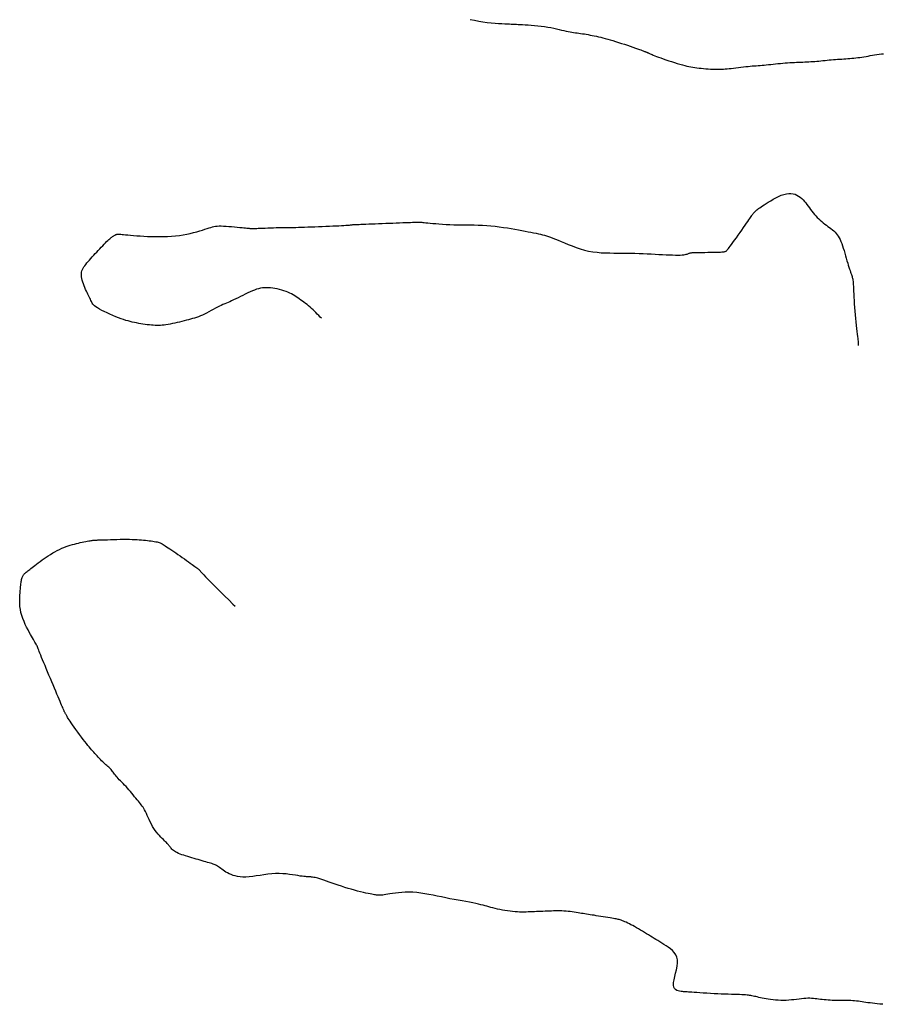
# Model space of a CAD drawing. Header units: millimetres. Extents: x 32690613 to 32693367, y 5343692 to 5344708.
# Tile 433 of 656: x 32692691 to 32692716, y 5344174 to 5344203. Entities that reach past the tile are written whole.
import ezdxf

# ---------------------------------------------------------------- set-up
doc = ezdxf.new("R2010")
doc.units = ezdxf.units.MM
doc.header["$LTSCALE"] = 20
doc.layers.add('02-DGM_HL_492.00', color=82, linetype='Continuous')
doc.layers.add('02-DGM_HL_492.50', color=92, linetype='Continuous')

msp = doc.modelspace()

# ---------------------------------------------------------------- linework, layer by layer
at = {"layer": '02-DGM_HL_492.00', "elevation": 492, "flags": 128}
msp.add_lwpolyline([(32692704.111, 5344203.103), (32692704.236, 5344203.075), (32692704.362, 5344203.05), (32692704.487, 5344203.03), (32692704.611, 5344203.013), (32692704.731, 5344203), (32692704.846, 5344202.99), (32692704.953, 5344202.983), (32692705.051, 5344202.977), (32692705.139, 5344202.973), (32692705.214, 5344202.969), (32692705.276, 5344202.967), (32692705.327, 5344202.964), (32692705.37, 5344202.962), (32692705.41, 5344202.96), (32692705.448, 5344202.957), (32692705.49, 5344202.955), (32692705.537, 5344202.952), (32692705.594, 5344202.95), (32692705.663, 5344202.946), (32692705.742, 5344202.942), (32692705.83, 5344202.937), (32692705.924, 5344202.931), (32692706.023, 5344202.923), (32692706.123, 5344202.914), (32692706.224, 5344202.903), (32692706.322, 5344202.89), (32692706.416, 5344202.875), (32692706.506, 5344202.859), (32692706.592, 5344202.841), (32692706.674, 5344202.822), (32692706.751, 5344202.804), (32692706.824, 5344202.786), (32692706.893, 5344202.77), (32692706.959, 5344202.755), (32692707.02, 5344202.742), (32692707.078, 5344202.731), (32692707.133, 5344202.721), (32692707.186, 5344202.713), (32692707.238, 5344202.706), (32692707.29, 5344202.699), (32692707.342, 5344202.692), (32692707.394, 5344202.684), (32692707.448, 5344202.676), (32692707.504, 5344202.668), (32692707.56, 5344202.658), (32692707.618, 5344202.648), (32692707.678, 5344202.637), (32692707.738, 5344202.625), (32692707.8, 5344202.613), (32692707.862, 5344202.599), (32692707.926, 5344202.585), (32692707.991, 5344202.569), (32692708.058, 5344202.552), (32692708.127, 5344202.534), (32692708.199, 5344202.514), (32692708.273, 5344202.493), (32692708.351, 5344202.47), (32692708.434, 5344202.445), (32692708.52, 5344202.418), (32692708.608, 5344202.389), (32692708.697, 5344202.36), (32692708.785, 5344202.331), (32692708.87, 5344202.302), (32692708.95, 5344202.275), (32692709.023, 5344202.25), (32692709.087, 5344202.227), (32692709.141, 5344202.208), (32692709.187, 5344202.192), (32692709.223, 5344202.179), (32692709.253, 5344202.168), (32692709.277, 5344202.158), (32692709.297, 5344202.151), (32692709.313, 5344202.144), (32692709.326, 5344202.139), (32692709.338, 5344202.134), (32692709.35, 5344202.129), (32692709.361, 5344202.125), (32692709.372, 5344202.12), (32692709.384, 5344202.115), (32692709.396, 5344202.109), (32692709.41, 5344202.103), (32692709.426, 5344202.095), (32692709.444, 5344202.087), (32692709.465, 5344202.077), (32692709.49, 5344202.065), (32692709.52, 5344202.052), (32692709.556, 5344202.037), (32692709.599, 5344202.02), (32692709.649, 5344202.001), (32692709.708, 5344201.979), (32692709.776, 5344201.954), (32692709.851, 5344201.928), (32692709.932, 5344201.901), (32692710.016, 5344201.873), (32692710.102, 5344201.845), (32692710.188, 5344201.818), (32692710.271, 5344201.792), (32692710.35, 5344201.769), (32692710.423, 5344201.748), (32692710.49, 5344201.73), (32692710.554, 5344201.714), (32692710.615, 5344201.701), (32692710.674, 5344201.689), (32692710.733, 5344201.678), (32692710.793, 5344201.669), (32692710.854, 5344201.661), (32692710.919, 5344201.653), (32692710.985, 5344201.646), (32692711.053, 5344201.64), (32692711.121, 5344201.634), (32692711.188, 5344201.629), (32692711.254, 5344201.625), (32692711.318, 5344201.622), (32692711.378, 5344201.62), (32692711.435, 5344201.619), (32692711.489, 5344201.618), (32692711.54, 5344201.618), (32692711.591, 5344201.62), (32692711.643, 5344201.622), (32692711.696, 5344201.626), (32692711.752, 5344201.631), (32692711.811, 5344201.637), (32692711.876, 5344201.644), (32692711.945, 5344201.652), (32692712.016, 5344201.661), (32692712.09, 5344201.67), (32692712.163, 5344201.679), (32692712.236, 5344201.688), (32692712.308, 5344201.696), (32692712.376, 5344201.703), (32692712.441, 5344201.71), (32692712.502, 5344201.715), (32692712.561, 5344201.72), (32692712.618, 5344201.724), (32692712.676, 5344201.728), (32692712.733, 5344201.732), (32692712.792, 5344201.737), (32692712.853, 5344201.742), (32692712.916, 5344201.749), (32692712.983, 5344201.756), (32692713.051, 5344201.763), (32692713.121, 5344201.771), (32692713.193, 5344201.779), (32692713.265, 5344201.787), (32692713.337, 5344201.794), (32692713.408, 5344201.8), (32692713.479, 5344201.806), (32692713.549, 5344201.811), (32692713.619, 5344201.815), (32692713.687, 5344201.819), (32692713.754, 5344201.822), (32692713.819, 5344201.825), (32692713.884, 5344201.828), (32692713.947, 5344201.831), (32692714.009, 5344201.833), (32692714.069, 5344201.835), (32692714.129, 5344201.838), (32692714.188, 5344201.841), (32692714.247, 5344201.844), (32692714.306, 5344201.848), (32692714.364, 5344201.852), (32692714.424, 5344201.857), (32692714.483, 5344201.862), (32692714.544, 5344201.868), (32692714.605, 5344201.875), (32692714.666, 5344201.881), (32692714.728, 5344201.888), (32692714.79, 5344201.894), (32692714.852, 5344201.901), (32692714.914, 5344201.906), (32692714.977, 5344201.911), (32692715.039, 5344201.916), (32692715.101, 5344201.92), (32692715.163, 5344201.923), (32692715.225, 5344201.927), (32692715.286, 5344201.931), (32692715.347, 5344201.935), (32692715.407, 5344201.939), (32692715.467, 5344201.945), (32692715.526, 5344201.95), (32692715.585, 5344201.957), (32692715.644, 5344201.964), (32692715.704, 5344201.971), (32692715.764, 5344201.98), (32692715.824, 5344201.99), (32692715.886, 5344202), (32692715.949, 5344202.012), (32692716.012, 5344202.023), (32692716.077, 5344202.035), (32692716.142, 5344202.046), (32692716.208, 5344202.057), (32692716.275, 5344202.065), (32692716.342, 5344202.072), (32692716.409, 5344202.076)], dxfattribs=at)
at = {"layer": '02-DGM_HL_492.50', "elevation": 492.5, "flags": 128}
for points in [[(32692699.68, 5344194.211), (32692699.645, 5344194.244), (32692699.601, 5344194.287), (32692699.558, 5344194.331), (32692699.516, 5344194.375), (32692699.475, 5344194.418), (32692699.433, 5344194.46), (32692699.39, 5344194.5), (32692699.346, 5344194.54), (32692699.301, 5344194.578), (32692699.255, 5344194.614), (32692699.209, 5344194.65), (32692699.162, 5344194.684), (32692699.115, 5344194.717), (32692699.068, 5344194.75), (32692699.022, 5344194.782), (32692698.976, 5344194.813), (32692698.931, 5344194.844), (32692698.885, 5344194.874), (32692698.838, 5344194.903), (32692698.789, 5344194.931), (32692698.738, 5344194.957), (32692698.684, 5344194.982), (32692698.627, 5344195.006), (32692698.566, 5344195.028), (32692698.501, 5344195.048), (32692698.435, 5344195.065), (32692698.367, 5344195.081), (32692698.299, 5344195.094), (32692698.231, 5344195.104), (32692698.164, 5344195.112), (32692698.1, 5344195.116), (32692698.039, 5344195.117), (32692697.98, 5344195.115), (32692697.923, 5344195.109), (32692697.866, 5344195.1), (32692697.809, 5344195.086), (32692697.75, 5344195.069), (32692697.689, 5344195.048), (32692697.626, 5344195.022), (32692697.558, 5344194.993), (32692697.488, 5344194.96), (32692697.416, 5344194.925), (32692697.343, 5344194.889), (32692697.271, 5344194.852), (32692697.2, 5344194.817), (32692697.133, 5344194.783), (32692697.069, 5344194.752), (32692697.01, 5344194.725), (32692696.955, 5344194.701), (32692696.903, 5344194.679), (32692696.852, 5344194.658), (32692696.802, 5344194.637), (32692696.752, 5344194.615), (32692696.699, 5344194.592), (32692696.645, 5344194.566), (32692696.586, 5344194.536), (32692696.525, 5344194.504), (32692696.461, 5344194.469), (32692696.396, 5344194.434), (32692696.331, 5344194.399), (32692696.265, 5344194.364), (32692696.201, 5344194.332), (32692696.138, 5344194.302), (32692696.078, 5344194.276), (32692696.019, 5344194.253), (32692695.962, 5344194.232), (32692695.905, 5344194.214), (32692695.848, 5344194.197), (32692695.789, 5344194.181), (32692695.729, 5344194.165), (32692695.665, 5344194.148), (32692695.599, 5344194.131), (32692695.53, 5344194.114), (32692695.459, 5344194.096), (32692695.388, 5344194.079), (32692695.317, 5344194.063), (32692695.248, 5344194.047), (32692695.18, 5344194.033), (32692695.116, 5344194.021), (32692695.056, 5344194.011), (32692694.999, 5344194.004), (32692694.945, 5344193.998), (32692694.892, 5344193.995), (32692694.84, 5344193.993), (32692694.787, 5344193.993), (32692694.734, 5344193.995), (32692694.679, 5344193.998), (32692694.621, 5344194.002), (32692694.561, 5344194.008), (32692694.499, 5344194.015), (32692694.435, 5344194.024), (32692694.371, 5344194.033), (32692694.307, 5344194.043), (32692694.243, 5344194.055), (32692694.179, 5344194.067), (32692694.116, 5344194.079), (32692694.054, 5344194.093), (32692693.992, 5344194.108), (32692693.928, 5344194.126), (32692693.861, 5344194.145), (32692693.792, 5344194.167), (32692693.719, 5344194.192), (32692693.642, 5344194.221), (32692693.559, 5344194.253), (32692693.474, 5344194.289), (32692693.387, 5344194.326), (32692693.301, 5344194.365), (32692693.219, 5344194.404), (32692693.142, 5344194.442), (32692693.073, 5344194.479), (32692693.014, 5344194.514), (32692692.966, 5344194.546), (32692692.929, 5344194.576), (32692692.9, 5344194.603), (32692692.878, 5344194.63), (32692692.861, 5344194.656), (32692692.847, 5344194.683), (32692692.835, 5344194.711), (32692692.822, 5344194.74), (32692692.807, 5344194.772), (32692692.79, 5344194.807), (32692692.772, 5344194.844), (32692692.752, 5344194.883), (32692692.731, 5344194.926), (32692692.71, 5344194.97), (32692692.687, 5344195.018), (32692692.664, 5344195.068), (32692692.642, 5344195.12), (32692692.619, 5344195.174), (32692692.599, 5344195.23), (32692692.58, 5344195.285), (32692692.563, 5344195.34), (32692692.55, 5344195.394), (32692692.541, 5344195.445), (32692692.537, 5344195.494), (32692692.537, 5344195.539), (32692692.543, 5344195.581), (32692692.554, 5344195.621), (32692692.569, 5344195.659), (32692692.589, 5344195.697), (32692692.612, 5344195.734), (32692692.639, 5344195.772), (32692692.67, 5344195.812), (32692692.704, 5344195.853), (32692692.741, 5344195.896), (32692692.78, 5344195.941), (32692692.821, 5344195.987), (32692692.863, 5344196.034), (32692692.907, 5344196.082), (32692692.951, 5344196.13), (32692692.996, 5344196.179), (32692693.041, 5344196.227), (32692693.086, 5344196.275), (32692693.13, 5344196.322), (32692693.172, 5344196.367), (32692693.213, 5344196.41), (32692693.252, 5344196.45), (32692693.289, 5344196.487), (32692693.322, 5344196.519), (32692693.353, 5344196.548), (32692693.381, 5344196.572), (32692693.406, 5344196.592), (32692693.428, 5344196.61), (32692693.449, 5344196.624), (32692693.468, 5344196.637), (32692693.485, 5344196.648), (32692693.501, 5344196.658), (32692693.516, 5344196.667), (32692693.529, 5344196.676), (32692693.543, 5344196.684), (32692693.556, 5344196.691), (32692693.568, 5344196.697), (32692693.581, 5344196.702), (32692693.594, 5344196.706), (32692693.607, 5344196.709), (32692693.621, 5344196.711), (32692693.637, 5344196.712), (32692693.656, 5344196.712), (32692693.68, 5344196.711), (32692693.71, 5344196.709), (32692693.748, 5344196.705), (32692693.795, 5344196.701), (32692693.852, 5344196.695), (32692693.92, 5344196.688), (32692693.999, 5344196.68), (32692694.088, 5344196.672), (32692694.184, 5344196.663), (32692694.287, 5344196.656), (32692694.396, 5344196.648), (32692694.509, 5344196.643), (32692694.625, 5344196.639), (32692694.744, 5344196.636), (32692694.863, 5344196.636), (32692694.983, 5344196.639), (32692695.103, 5344196.644), (32692695.222, 5344196.651), (32692695.339, 5344196.662), (32692695.454, 5344196.675), (32692695.566, 5344196.691), (32692695.675, 5344196.711), (32692695.779, 5344196.734), (32692695.879, 5344196.758), (32692695.973, 5344196.783), (32692696.061, 5344196.808), (32692696.142, 5344196.833), (32692696.216, 5344196.857), (32692696.282, 5344196.878), (32692696.34, 5344196.897), (32692696.391, 5344196.913), (32692696.439, 5344196.927), (32692696.484, 5344196.937), (32692696.531, 5344196.945), (32692696.58, 5344196.951), (32692696.634, 5344196.954), (32692696.696, 5344196.954), (32692696.766, 5344196.952), (32692696.844, 5344196.948), (32692696.926, 5344196.942), (32692697.01, 5344196.935), (32692697.094, 5344196.928), (32692697.175, 5344196.92), (32692697.251, 5344196.913), (32692697.318, 5344196.906), (32692697.376, 5344196.9), (32692697.425, 5344196.895), (32692697.465, 5344196.891), (32692697.499, 5344196.887), (32692697.528, 5344196.885), (32692697.552, 5344196.883), (32692697.574, 5344196.881), (32692697.593, 5344196.881), (32692697.613, 5344196.88), (32692697.633, 5344196.88), (32692697.656, 5344196.88), (32692697.683, 5344196.881), (32692697.716, 5344196.882), (32692697.755, 5344196.883), (32692697.802, 5344196.885), (32692697.859, 5344196.887), (32692697.927, 5344196.89), (32692698.003, 5344196.893), (32692698.084, 5344196.896), (32692698.168, 5344196.899), (32692698.252, 5344196.902), (32692698.333, 5344196.904), (32692698.408, 5344196.906), (32692698.475, 5344196.908), (32692698.531, 5344196.909), (32692698.579, 5344196.909), (32692698.621, 5344196.909), (32692698.66, 5344196.909), (32692698.699, 5344196.909), (32692698.742, 5344196.909), (32692698.79, 5344196.91), (32692698.847, 5344196.911), (32692698.915, 5344196.912), (32692698.994, 5344196.915), (32692699.081, 5344196.918), (32692699.175, 5344196.921), (32692699.275, 5344196.925), (32692699.38, 5344196.929), (32692699.488, 5344196.933), (32692699.597, 5344196.937), (32692699.706, 5344196.941), (32692699.813, 5344196.946), (32692699.918, 5344196.95), (32692700.018, 5344196.954), (32692700.113, 5344196.958), (32692700.2, 5344196.962), (32692700.278, 5344196.966), (32692700.346, 5344196.969), (32692700.403, 5344196.973), (32692700.449, 5344196.976), (32692700.487, 5344196.979), (32692700.518, 5344196.982), (32692700.543, 5344196.985), (32692700.564, 5344196.987), (32692700.582, 5344196.989), (32692700.598, 5344196.991), (32692700.615, 5344196.993), (32692700.634, 5344196.994), (32692700.656, 5344196.996), (32692700.682, 5344196.997), (32692700.714, 5344196.998), (32692700.753, 5344197), (32692700.8, 5344197.002), (32692700.857, 5344197.004), (32692700.925, 5344197.007), (32692701.002, 5344197.01), (32692701.088, 5344197.013), (32692701.181, 5344197.017), (32692701.28, 5344197.021), (32692701.382, 5344197.025), (32692701.488, 5344197.029), (32692701.595, 5344197.033), (32692701.701, 5344197.037), (32692701.807, 5344197.041), (32692701.909, 5344197.045), (32692702.008, 5344197.049), (32692702.101, 5344197.053), (32692702.187, 5344197.056), (32692702.264, 5344197.059), (32692702.332, 5344197.062), (32692702.389, 5344197.064), (32692702.437, 5344197.066), (32692702.475, 5344197.067), (32692702.507, 5344197.068), (32692702.533, 5344197.069), (32692702.555, 5344197.069), (32692702.574, 5344197.069), (32692702.591, 5344197.069), (32692702.608, 5344197.068), (32692702.626, 5344197.067), (32692702.647, 5344197.066), (32692702.672, 5344197.063), (32692702.703, 5344197.061), (32692702.741, 5344197.057), (32692702.788, 5344197.052), (32692702.845, 5344197.046), (32692702.913, 5344197.039), (32692702.993, 5344197.031), (32692703.081, 5344197.023), (32692703.177, 5344197.015), (32692703.28, 5344197.007), (32692703.389, 5344197), (32692703.502, 5344196.994), (32692703.619, 5344196.99), (32692703.737, 5344196.988), (32692703.857, 5344196.987), (32692703.978, 5344196.986), (32692704.101, 5344196.986), (32692704.225, 5344196.985), (32692704.349, 5344196.982), (32692704.474, 5344196.978), (32692704.599, 5344196.97), (32692704.725, 5344196.96), (32692704.849, 5344196.946), (32692704.973, 5344196.93), (32692705.094, 5344196.913), (32692705.213, 5344196.894), (32692705.328, 5344196.874), (32692705.439, 5344196.855), (32692705.545, 5344196.835), (32692705.645, 5344196.817), (32692705.74, 5344196.8), (32692705.829, 5344196.783), (32692705.913, 5344196.767), (32692705.992, 5344196.752), (32692706.067, 5344196.737), (32692706.136, 5344196.722), (32692706.202, 5344196.707), (32692706.263, 5344196.692), (32692706.322, 5344196.676), (32692706.38, 5344196.659), (32692706.439, 5344196.64), (32692706.502, 5344196.618), (32692706.569, 5344196.592), (32692706.642, 5344196.563), (32692706.724, 5344196.529), (32692706.816, 5344196.491), (32692706.916, 5344196.448), (32692707.024, 5344196.404), (32692707.138, 5344196.359), (32692707.257, 5344196.315), (32692707.38, 5344196.275), (32692707.505, 5344196.238), (32692707.631, 5344196.208), (32692707.757, 5344196.186), (32692707.883, 5344196.17), (32692708.009, 5344196.159), (32692708.134, 5344196.153), (32692708.259, 5344196.15), (32692708.384, 5344196.149), (32692708.509, 5344196.149), (32692708.634, 5344196.149), (32692708.76, 5344196.148), (32692708.884, 5344196.145), (32692709.009, 5344196.141), (32692709.132, 5344196.137), (32692709.254, 5344196.131), (32692709.374, 5344196.126), (32692709.493, 5344196.12), (32692709.609, 5344196.114), (32692709.722, 5344196.108), (32692709.832, 5344196.103), (32692709.937, 5344196.098), (32692710.037, 5344196.094), (32692710.13, 5344196.091), (32692710.216, 5344196.089), (32692710.293, 5344196.089), (32692710.36, 5344196.09), (32692710.418, 5344196.094), (32692710.466, 5344196.098), (32692710.506, 5344196.105), (32692710.538, 5344196.112), (32692710.565, 5344196.119), (32692710.587, 5344196.127), (32692710.605, 5344196.134), (32692710.621, 5344196.141), (32692710.636, 5344196.146), (32692710.651, 5344196.151), (32692710.668, 5344196.155), (32692710.69, 5344196.158), (32692710.717, 5344196.161), (32692710.752, 5344196.163), (32692710.797, 5344196.165), (32692710.853, 5344196.166), (32692710.922, 5344196.167), (32692711.001, 5344196.168), (32692711.086, 5344196.169), (32692711.174, 5344196.17), (32692711.263, 5344196.171), (32692711.348, 5344196.172), (32692711.427, 5344196.173), (32692711.496, 5344196.175), (32692711.553, 5344196.177), (32692711.598, 5344196.18), (32692711.634, 5344196.183), (32692711.661, 5344196.187), (32692711.682, 5344196.191), (32692711.697, 5344196.196), (32692711.71, 5344196.202), (32692711.721, 5344196.209), (32692711.732, 5344196.217), (32692711.744, 5344196.227), (32692711.757, 5344196.241), (32692711.774, 5344196.259), (32692711.794, 5344196.283), (32692711.818, 5344196.314), (32692711.848, 5344196.353), (32692711.884, 5344196.402), (32692711.927, 5344196.461), (32692711.975, 5344196.528), (32692712.027, 5344196.601), (32692712.081, 5344196.678), (32692712.136, 5344196.756), (32692712.19, 5344196.833), (32692712.241, 5344196.906), (32692712.288, 5344196.974), (32692712.33, 5344197.035), (32692712.366, 5344197.088), (32692712.397, 5344197.134), (32692712.424, 5344197.174), (32692712.447, 5344197.209), (32692712.467, 5344197.239), (32692712.484, 5344197.265), (32692712.5, 5344197.287), (32692712.514, 5344197.307), (32692712.528, 5344197.324), (32692712.54, 5344197.34), (32692712.553, 5344197.355), (32692712.567, 5344197.369), (32692712.582, 5344197.383), (32692712.598, 5344197.398), (32692712.617, 5344197.414), (32692712.638, 5344197.431), (32692712.663, 5344197.45), (32692712.691, 5344197.472), (32692712.724, 5344197.495), (32692712.762, 5344197.522), (32692712.806, 5344197.552), (32692712.856, 5344197.586), (32692712.913, 5344197.623), (32692712.978, 5344197.664), (32692713.049, 5344197.707), (32692713.124, 5344197.751), (32692713.202, 5344197.794), (32692713.282, 5344197.833), (32692713.362, 5344197.867), (32692713.44, 5344197.895), (32692713.516, 5344197.914), (32692713.587, 5344197.923), (32692713.653, 5344197.922), (32692713.715, 5344197.913), (32692713.774, 5344197.896), (32692713.828, 5344197.873), (32692713.879, 5344197.843), (32692713.927, 5344197.809), (32692713.972, 5344197.771), (32692714.014, 5344197.729), (32692714.054, 5344197.685), (32692714.091, 5344197.639), (32692714.128, 5344197.591), (32692714.164, 5344197.542), (32692714.2, 5344197.493), (32692714.236, 5344197.443), (32692714.273, 5344197.394), (32692714.311, 5344197.346), (32692714.351, 5344197.299), (32692714.392, 5344197.253), (32692714.434, 5344197.208), (32692714.477, 5344197.165), (32692714.521, 5344197.123), (32692714.567, 5344197.083), (32692714.613, 5344197.046), (32692714.659, 5344197.01), (32692714.706, 5344196.976), (32692714.753, 5344196.943), (32692714.798, 5344196.91), (32692714.843, 5344196.877), (32692714.886, 5344196.844), (32692714.926, 5344196.809), (32692714.964, 5344196.772), (32692714.999, 5344196.733), (32692715.03, 5344196.692), (32692715.06, 5344196.647), (32692715.087, 5344196.599), (32692715.113, 5344196.547), (32692715.137, 5344196.491), (32692715.161, 5344196.43), (32692715.185, 5344196.365), (32692715.208, 5344196.295), (32692715.231, 5344196.221), (32692715.254, 5344196.145), (32692715.276, 5344196.068), (32692715.298, 5344195.992), (32692715.319, 5344195.919), (32692715.34, 5344195.849), (32692715.359, 5344195.784), (32692715.377, 5344195.725), (32692715.394, 5344195.673), (32692715.41, 5344195.625), (32692715.425, 5344195.583), (32692715.438, 5344195.545), (32692715.45, 5344195.511), (32692715.461, 5344195.479), (32692715.47, 5344195.45), (32692715.478, 5344195.423), (32692715.485, 5344195.396), (32692715.49, 5344195.368), (32692715.495, 5344195.337), (32692715.499, 5344195.301), (32692715.503, 5344195.26), (32692715.506, 5344195.212), (32692715.509, 5344195.154), (32692715.513, 5344195.087), (32692715.517, 5344195.01), (32692715.521, 5344194.925), (32692715.526, 5344194.833), (32692715.531, 5344194.736), (32692715.537, 5344194.634), (32692715.545, 5344194.528), (32692715.553, 5344194.42), (32692715.563, 5344194.311), (32692715.573, 5344194.203), (32692715.584, 5344194.097), (32692715.595, 5344193.995), (32692715.606, 5344193.899), (32692715.616, 5344193.811), (32692715.625, 5344193.731), (32692715.633, 5344193.663), (32692715.64, 5344193.607), (32692715.645, 5344193.562), (32692715.648, 5344193.526), (32692715.651, 5344193.499), (32692715.653, 5344193.477), (32692715.654, 5344193.461), (32692715.654, 5344193.448), (32692715.655, 5344193.436), (32692715.655, 5344193.425), (32692715.656, 5344193.411), (32692715.657, 5344193.395), (32692715.657, 5344193.394)], [(32692716.382, 5344173.791), (32692716.3, 5344173.8), (32692716.222, 5344173.808), (32692716.147, 5344173.816), (32692716.076, 5344173.823), (32692716.009, 5344173.83), (32692715.944, 5344173.838), (32692715.883, 5344173.846), (32692715.824, 5344173.855), (32692715.767, 5344173.864), (32692715.712, 5344173.872), (32692715.657, 5344173.88), (32692715.602, 5344173.887), (32692715.547, 5344173.894), (32692715.492, 5344173.898), (32692715.435, 5344173.902), (32692715.376, 5344173.904), (32692715.316, 5344173.905), (32692715.256, 5344173.905), (32692715.195, 5344173.905), (32692715.133, 5344173.905), (32692715.07, 5344173.905), (32692715.008, 5344173.905), (32692714.945, 5344173.907), (32692714.883, 5344173.909), (32692714.821, 5344173.912), (32692714.76, 5344173.916), (32692714.7, 5344173.92), (32692714.641, 5344173.925), (32692714.584, 5344173.931), (32692714.529, 5344173.937), (32692714.475, 5344173.944), (32692714.423, 5344173.95), (32692714.372, 5344173.957), (32692714.32, 5344173.962), (32692714.268, 5344173.966), (32692714.213, 5344173.969), (32692714.156, 5344173.969), (32692714.096, 5344173.967), (32692714.031, 5344173.962), (32692713.963, 5344173.955), (32692713.892, 5344173.947), (32692713.818, 5344173.937), (32692713.742, 5344173.928), (32692713.665, 5344173.92), (32692713.586, 5344173.913), (32692713.506, 5344173.909), (32692713.427, 5344173.907), (32692713.348, 5344173.908), (32692713.27, 5344173.912), (32692713.193, 5344173.917), (32692713.119, 5344173.924), (32692713.047, 5344173.933), (32692712.978, 5344173.943), (32692712.913, 5344173.953), (32692712.852, 5344173.964), (32692712.796, 5344173.975), (32692712.743, 5344173.987), (32692712.693, 5344173.998), (32692712.647, 5344174.009), (32692712.604, 5344174.019), (32692712.564, 5344174.028), (32692712.526, 5344174.037), (32692712.491, 5344174.045), (32692712.457, 5344174.051), (32692712.422, 5344174.057), (32692712.385, 5344174.062), (32692712.346, 5344174.066), (32692712.301, 5344174.07), (32692712.25, 5344174.074), (32692712.192, 5344174.076), (32692712.125, 5344174.079), (32692712.05, 5344174.082), (32692711.967, 5344174.084), (32692711.878, 5344174.087), (32692711.783, 5344174.09), (32692711.683, 5344174.093), (32692711.58, 5344174.097), (32692711.473, 5344174.102), (32692711.364, 5344174.107), (32692711.254, 5344174.113), (32692711.147, 5344174.12), (32692711.042, 5344174.126), (32692710.944, 5344174.133), (32692710.853, 5344174.139), (32692710.772, 5344174.145), (32692710.703, 5344174.15), (32692710.647, 5344174.154), (32692710.602, 5344174.157), (32692710.565, 5344174.159), (32692710.535, 5344174.162), (32692710.508, 5344174.164), (32692710.481, 5344174.165), (32692710.453, 5344174.167), (32692710.421, 5344174.17), (32692710.383, 5344174.173), (32692710.34, 5344174.178), (32692710.297, 5344174.188), (32692710.254, 5344174.204), (32692710.216, 5344174.227), (32692710.184, 5344174.261), (32692710.162, 5344174.306), (32692710.153, 5344174.364), (32692710.157, 5344174.437), (32692710.172, 5344174.523), (32692710.195, 5344174.617), (32692710.22, 5344174.717), (32692710.245, 5344174.82), (32692710.265, 5344174.922), (32692710.276, 5344175.021), (32692710.274, 5344175.112), (32692710.256, 5344175.195), (32692710.224, 5344175.268), (32692710.18, 5344175.333), (32692710.127, 5344175.391), (32692710.067, 5344175.444), (32692710.003, 5344175.491), (32692709.937, 5344175.534), (32692709.872, 5344175.575), (32692709.809, 5344175.613), (32692709.749, 5344175.65), (32692709.691, 5344175.685), (32692709.635, 5344175.72), (32692709.579, 5344175.754), (32692709.524, 5344175.788), (32692709.468, 5344175.822), (32692709.411, 5344175.857), (32692709.352, 5344175.893), (32692709.293, 5344175.929), (32692709.233, 5344175.965), (32692709.173, 5344176.001), (32692709.113, 5344176.036), (32692709.055, 5344176.07), (32692708.998, 5344176.103), (32692708.944, 5344176.133), (32692708.892, 5344176.161), (32692708.843, 5344176.187), (32692708.796, 5344176.21), (32692708.752, 5344176.231), (32692708.711, 5344176.249), (32692708.673, 5344176.266), (32692708.637, 5344176.28), (32692708.604, 5344176.292), (32692708.573, 5344176.303), (32692708.544, 5344176.311), (32692708.515, 5344176.319), (32692708.485, 5344176.326), (32692708.452, 5344176.332), (32692708.415, 5344176.339), (32692708.372, 5344176.346), (32692708.324, 5344176.354), (32692708.268, 5344176.363), (32692708.205, 5344176.373), (32692708.138, 5344176.383), (32692708.068, 5344176.394), (32692707.997, 5344176.406), (32692707.926, 5344176.417), (32692707.857, 5344176.428), (32692707.792, 5344176.439), (32692707.732, 5344176.448), (32692707.676, 5344176.457), (32692707.623, 5344176.466), (32692707.572, 5344176.474), (32692707.523, 5344176.482), (32692707.474, 5344176.489), (32692707.424, 5344176.497), (32692707.373, 5344176.506), (32692707.319, 5344176.514), (32692707.263, 5344176.523), (32692707.205, 5344176.531), (32692707.145, 5344176.54), (32692707.085, 5344176.548), (32692707.023, 5344176.554), (32692706.96, 5344176.56), (32692706.898, 5344176.565), (32692706.835, 5344176.568), (32692706.772, 5344176.57), (32692706.71, 5344176.57), (32692706.647, 5344176.57), (32692706.585, 5344176.568), (32692706.522, 5344176.567), (32692706.46, 5344176.564), (32692706.397, 5344176.562), (32692706.335, 5344176.56), (32692706.273, 5344176.557), (32692706.21, 5344176.555), (32692706.148, 5344176.552), (32692706.085, 5344176.55), (32692706.023, 5344176.547), (32692705.96, 5344176.545), (32692705.898, 5344176.542), (32692705.835, 5344176.54), (32692705.772, 5344176.538), (32692705.709, 5344176.537), (32692705.644, 5344176.536), (32692705.579, 5344176.537), (32692705.511, 5344176.539), (32692705.441, 5344176.543), (32692705.369, 5344176.55), (32692705.295, 5344176.558), (32692705.219, 5344176.569), (32692705.142, 5344176.582), (32692705.065, 5344176.596), (32692704.99, 5344176.611), (32692704.917, 5344176.627), (32692704.847, 5344176.644), (32692704.781, 5344176.66), (32692704.72, 5344176.676), (32692704.663, 5344176.692), (32692704.606, 5344176.708), (32692704.549, 5344176.724), (32692704.49, 5344176.74), (32692704.426, 5344176.756), (32692704.355, 5344176.773), (32692704.276, 5344176.79), (32692704.187, 5344176.808), (32692704.088, 5344176.827), (32692703.982, 5344176.846), (32692703.87, 5344176.867), (32692703.752, 5344176.888), (32692703.63, 5344176.91), (32692703.505, 5344176.934), (32692703.38, 5344176.959), (32692703.254, 5344176.985), (32692703.128, 5344177.011), (32692703.003, 5344177.037), (32692702.879, 5344177.061), (32692702.756, 5344177.083), (32692702.635, 5344177.102), (32692702.516, 5344177.116), (32692702.4, 5344177.125), (32692702.287, 5344177.128), (32692702.177, 5344177.125), (32692702.073, 5344177.119), (32692701.973, 5344177.11), (32692701.881, 5344177.099), (32692701.796, 5344177.086), (32692701.719, 5344177.074), (32692701.652, 5344177.064), (32692701.595, 5344177.055), (32692701.547, 5344177.048), (32692701.506, 5344177.043), (32692701.472, 5344177.04), (32692701.442, 5344177.038), (32692701.416, 5344177.037), (32692701.392, 5344177.037), (32692701.369, 5344177.038), (32692701.346, 5344177.04), (32692701.321, 5344177.042), (32692701.293, 5344177.045), (32692701.261, 5344177.05), (32692701.224, 5344177.056), (32692701.182, 5344177.064), (32692701.131, 5344177.074), (32692701.073, 5344177.087), (32692701.005, 5344177.102), (32692700.929, 5344177.12), (32692700.847, 5344177.14), (32692700.758, 5344177.163), (32692700.665, 5344177.187), (32692700.57, 5344177.213), (32692700.472, 5344177.242), (32692700.373, 5344177.271), (32692700.276, 5344177.303), (32692700.18, 5344177.335), (32692700.086, 5344177.367), (32692699.996, 5344177.398), (32692699.911, 5344177.429), (32692699.83, 5344177.457), (32692699.756, 5344177.483), (32692699.689, 5344177.506), (32692699.629, 5344177.524), (32692699.577, 5344177.54), (32692699.531, 5344177.552), (32692699.49, 5344177.561), (32692699.453, 5344177.568), (32692699.42, 5344177.574), (32692699.389, 5344177.577), (32692699.361, 5344177.58), (32692699.333, 5344177.581), (32692699.304, 5344177.583), (32692699.274, 5344177.584), (32692699.241, 5344177.586), (32692699.203, 5344177.59), (32692699.16, 5344177.594), (32692699.109, 5344177.601), (32692699.051, 5344177.609), (32692698.983, 5344177.621), (32692698.907, 5344177.633), (32692698.823, 5344177.647), (32692698.732, 5344177.659), (32692698.635, 5344177.67), (32692698.532, 5344177.678), (32692698.425, 5344177.682), (32692698.314, 5344177.681), (32692698.201, 5344177.673), (32692698.085, 5344177.661), (32692697.97, 5344177.646), (32692697.856, 5344177.629), (32692697.743, 5344177.613), (32692697.635, 5344177.598), (32692697.531, 5344177.586), (32692697.434, 5344177.579), (32692697.344, 5344177.579), (32692697.261, 5344177.584), (32692697.185, 5344177.595), (32692697.115, 5344177.61), (32692697.051, 5344177.628), (32692696.992, 5344177.65), (32692696.937, 5344177.674), (32692696.887, 5344177.7), (32692696.841, 5344177.727), (32692696.799, 5344177.754), (32692696.759, 5344177.781), (32692696.722, 5344177.808), (32692696.686, 5344177.834), (32692696.653, 5344177.858), (32692696.62, 5344177.881), (32692696.588, 5344177.902), (32692696.556, 5344177.921), (32692696.523, 5344177.937), (32692696.49, 5344177.951), (32692696.455, 5344177.965), (32692696.418, 5344177.977), (32692696.379, 5344177.99), (32692696.337, 5344178.002), (32692696.291, 5344178.016), (32692696.242, 5344178.03), (32692696.189, 5344178.045), (32692696.133, 5344178.062), (32692696.075, 5344178.079), (32692696.015, 5344178.096), (32692695.953, 5344178.114), (32692695.891, 5344178.132), (32692695.827, 5344178.151), (32692695.764, 5344178.169), (32692695.702, 5344178.187), (32692695.641, 5344178.206), (32692695.582, 5344178.225), (32692695.526, 5344178.244), (32692695.473, 5344178.263), (32692695.424, 5344178.283), (32692695.381, 5344178.304), (32692695.342, 5344178.325), (32692695.309, 5344178.346), (32692695.28, 5344178.368), (32692695.254, 5344178.39), (32692695.232, 5344178.411), (32692695.212, 5344178.433), (32692695.194, 5344178.454), (32692695.177, 5344178.475), (32692695.161, 5344178.495), (32692695.145, 5344178.514), (32692695.128, 5344178.534), (32692695.11, 5344178.555), (32692695.09, 5344178.577), (32692695.067, 5344178.602), (32692695.042, 5344178.628), (32692695.012, 5344178.658), (32692694.979, 5344178.691), (32692694.942, 5344178.727), (32692694.903, 5344178.767), (32692694.861, 5344178.811), (32692694.819, 5344178.858), (32692694.777, 5344178.909), (32692694.735, 5344178.965), (32692694.695, 5344179.024), (32692694.658, 5344179.086), (32692694.622, 5344179.152), (32692694.589, 5344179.219), (32692694.557, 5344179.286), (32692694.527, 5344179.351), (32692694.499, 5344179.414), (32692694.472, 5344179.473), (32692694.446, 5344179.527), (32692694.421, 5344179.574), (32692694.397, 5344179.617), (32692694.372, 5344179.655), (32692694.347, 5344179.691), (32692694.321, 5344179.725), (32692694.293, 5344179.759), (32692694.264, 5344179.795), (32692694.233, 5344179.834), (32692694.198, 5344179.876), (32692694.162, 5344179.922), (32692694.123, 5344179.97), (32692694.083, 5344180.02), (32692694.041, 5344180.071), (32692693.999, 5344180.122), (32692693.955, 5344180.172), (32692693.912, 5344180.222), (32692693.868, 5344180.269), (32692693.825, 5344180.314), (32692693.783, 5344180.358), (32692693.743, 5344180.399), (32692693.704, 5344180.439), (32692693.667, 5344180.476), (32692693.633, 5344180.513), (32692693.602, 5344180.547), (32692693.575, 5344180.58), (32692693.55, 5344180.611), (32692693.528, 5344180.641), (32692693.507, 5344180.67), (32692693.487, 5344180.697), (32692693.468, 5344180.724), (32692693.448, 5344180.749), (32692693.427, 5344180.774), (32692693.404, 5344180.797), (32692693.38, 5344180.821), (32692693.354, 5344180.844), (32692693.327, 5344180.868), (32692693.299, 5344180.893), (32692693.269, 5344180.919), (32692693.238, 5344180.946), (32692693.207, 5344180.975), (32692693.174, 5344181.007), (32692693.141, 5344181.04), (32692693.107, 5344181.075), (32692693.073, 5344181.111), (32692693.039, 5344181.148), (32692693.005, 5344181.185), (32692692.972, 5344181.222), (32692692.939, 5344181.258), (32692692.906, 5344181.294), (32692692.874, 5344181.33), (32692692.841, 5344181.368), (32692692.807, 5344181.408), (32692692.771, 5344181.45), (32692692.732, 5344181.497), (32692692.69, 5344181.55), (32692692.644, 5344181.608), (32692692.595, 5344181.674), (32692692.541, 5344181.744), (32692692.487, 5344181.818), (32692692.432, 5344181.894), (32692692.378, 5344181.968), (32692692.326, 5344182.04), (32692692.279, 5344182.106), (32692692.237, 5344182.166), (32692692.202, 5344182.218), (32692692.173, 5344182.261), (32692692.149, 5344182.298), (32692692.129, 5344182.329), (32692692.114, 5344182.354), (32692692.101, 5344182.376), (32692692.091, 5344182.394), (32692692.082, 5344182.41), (32692692.074, 5344182.425), (32692692.066, 5344182.439), (32692692.059, 5344182.452), (32692692.052, 5344182.465), (32692692.045, 5344182.479), (32692692.038, 5344182.493), (32692692.031, 5344182.508), (32692692.023, 5344182.525), (32692692.015, 5344182.543), (32692692.005, 5344182.564), (32692691.995, 5344182.589), (32692691.982, 5344182.619), (32692691.967, 5344182.654), (32692691.95, 5344182.695), (32692691.929, 5344182.744), (32692691.905, 5344182.801), (32692691.878, 5344182.867), (32692691.846, 5344182.941), (32692691.812, 5344183.022), (32692691.776, 5344183.109), (32692691.738, 5344183.2), (32692691.698, 5344183.295), (32692691.657, 5344183.392), (32692691.616, 5344183.49), (32692691.574, 5344183.588), (32692691.534, 5344183.686), (32692691.494, 5344183.78), (32692691.456, 5344183.872), (32692691.42, 5344183.958), (32692691.386, 5344184.039), (32692691.356, 5344184.113), (32692691.329, 5344184.179), (32692691.306, 5344184.237), (32692691.287, 5344184.286), (32692691.27, 5344184.328), (32692691.256, 5344184.365), (32692691.243, 5344184.398), (32692691.231, 5344184.428), (32692691.218, 5344184.456), (32692691.205, 5344184.483), (32692691.191, 5344184.511), (32692691.175, 5344184.541), (32692691.157, 5344184.573), (32692691.136, 5344184.609), (32692691.113, 5344184.648), (32692691.087, 5344184.693), (32692691.058, 5344184.744), (32692691.025, 5344184.801), (32692690.989, 5344184.866), (32692690.95, 5344184.938), (32692690.91, 5344185.015), (32692690.87, 5344185.097), (32692690.831, 5344185.183), (32692690.796, 5344185.271), (32692690.766, 5344185.361), (32692690.741, 5344185.452), (32692690.723, 5344185.542), (32692690.711, 5344185.631), (32692690.705, 5344185.719), (32692690.703, 5344185.804), (32692690.704, 5344185.885), (32692690.708, 5344185.962), (32692690.713, 5344186.034), (32692690.718, 5344186.1), (32692690.724, 5344186.159), (32692690.728, 5344186.213), (32692690.733, 5344186.261), (32692690.737, 5344186.303), (32692690.742, 5344186.342), (32692690.748, 5344186.377), (32692690.753, 5344186.408), (32692690.76, 5344186.437), (32692690.768, 5344186.464), (32692690.776, 5344186.489), (32692690.786, 5344186.512), (32692690.797, 5344186.533), (32692690.808, 5344186.554), (32692690.821, 5344186.572), (32692690.835, 5344186.59), (32692690.849, 5344186.607), (32692690.865, 5344186.623), (32692690.882, 5344186.638), (32692690.9, 5344186.654), (32692690.921, 5344186.671), (32692690.944, 5344186.689), (32692690.971, 5344186.709), (32692691, 5344186.732), (32692691.033, 5344186.757), (32692691.071, 5344186.787), (32692691.112, 5344186.819), (32692691.157, 5344186.854), (32692691.206, 5344186.892), (32692691.257, 5344186.931), (32692691.312, 5344186.972), (32692691.369, 5344187.014), (32692691.429, 5344187.056), (32692691.491, 5344187.099), (32692691.554, 5344187.141), (32692691.62, 5344187.182), (32692691.686, 5344187.222), (32692691.753, 5344187.26), (32692691.82, 5344187.296), (32692691.887, 5344187.33), (32692691.953, 5344187.361), (32692692.018, 5344187.389), (32692692.083, 5344187.413), (32692692.146, 5344187.436), (32692692.209, 5344187.455), (32692692.27, 5344187.473), (32692692.331, 5344187.489), (32692692.39, 5344187.504), (32692692.449, 5344187.518), (32692692.506, 5344187.53), (32692692.562, 5344187.542), (32692692.616, 5344187.553), (32692692.667, 5344187.563), (32692692.715, 5344187.572), (32692692.758, 5344187.58), (32692692.798, 5344187.587), (32692692.831, 5344187.593), (32692692.86, 5344187.597), (32692692.883, 5344187.601), (32692692.902, 5344187.603), (32692692.917, 5344187.605), (32692692.929, 5344187.606), (32692692.939, 5344187.607), (32692692.948, 5344187.607), (32692692.955, 5344187.607), (32692692.963, 5344187.608), (32692692.973, 5344187.608), (32692692.986, 5344187.608), (32692693.004, 5344187.608), (32692693.029, 5344187.609), (32692693.062, 5344187.61), (32692693.106, 5344187.611), (32692693.162, 5344187.613), (32692693.231, 5344187.616), (32692693.311, 5344187.618), (32692693.4, 5344187.621), (32692693.494, 5344187.624), (32692693.593, 5344187.627), (32692693.692, 5344187.629), (32692693.789, 5344187.63), (32692693.882, 5344187.631), (32692693.969, 5344187.63), (32692694.05, 5344187.628), (32692694.125, 5344187.625), (32692694.196, 5344187.622), (32692694.262, 5344187.617), (32692694.325, 5344187.612), (32692694.386, 5344187.607), (32692694.445, 5344187.601), (32692694.502, 5344187.594), (32692694.557, 5344187.588), (32692694.611, 5344187.581), (32692694.661, 5344187.574), (32692694.709, 5344187.566), (32692694.752, 5344187.559), (32692694.791, 5344187.551), (32692694.825, 5344187.543), (32692694.854, 5344187.536), (32692694.88, 5344187.527), (32692694.902, 5344187.518), (32692694.925, 5344187.507), (32692694.947, 5344187.493), (32692694.972, 5344187.477), (32692695.001, 5344187.458), (32692695.035, 5344187.435), (32692695.075, 5344187.408), (32692695.121, 5344187.377), (32692695.173, 5344187.343), (32692695.228, 5344187.306), (32692695.287, 5344187.266), (32692695.349, 5344187.224), (32692695.412, 5344187.181), (32692695.476, 5344187.137), (32692695.54, 5344187.091), (32692695.604, 5344187.046), (32692695.665, 5344187.002), (32692695.724, 5344186.96), (32692695.78, 5344186.92), (32692695.83, 5344186.882), (32692695.876, 5344186.849), (32692695.915, 5344186.82), (32692695.948, 5344186.797), (32692695.974, 5344186.778), (32692695.995, 5344186.763), (32692696.011, 5344186.751), (32692696.024, 5344186.741), (32692696.033, 5344186.734), (32692696.04, 5344186.727), (32692696.046, 5344186.721), (32692696.052, 5344186.715), (32692696.058, 5344186.706), (32692696.068, 5344186.694), (32692696.084, 5344186.676), (32692696.106, 5344186.651), (32692696.137, 5344186.618), (32692696.179, 5344186.573), (32692696.233, 5344186.516), (32692696.301, 5344186.445), (32692696.383, 5344186.362), (32692696.475, 5344186.269), (32692696.577, 5344186.166), (32692696.687, 5344186.057), (32692696.803, 5344185.942), (32692696.924, 5344185.824), (32692697.047, 5344185.704), (32692697.118, 5344185.637)]]:
    msp.add_lwpolyline(points, dxfattribs=at)

doc.saveas('drawing.dxf')
